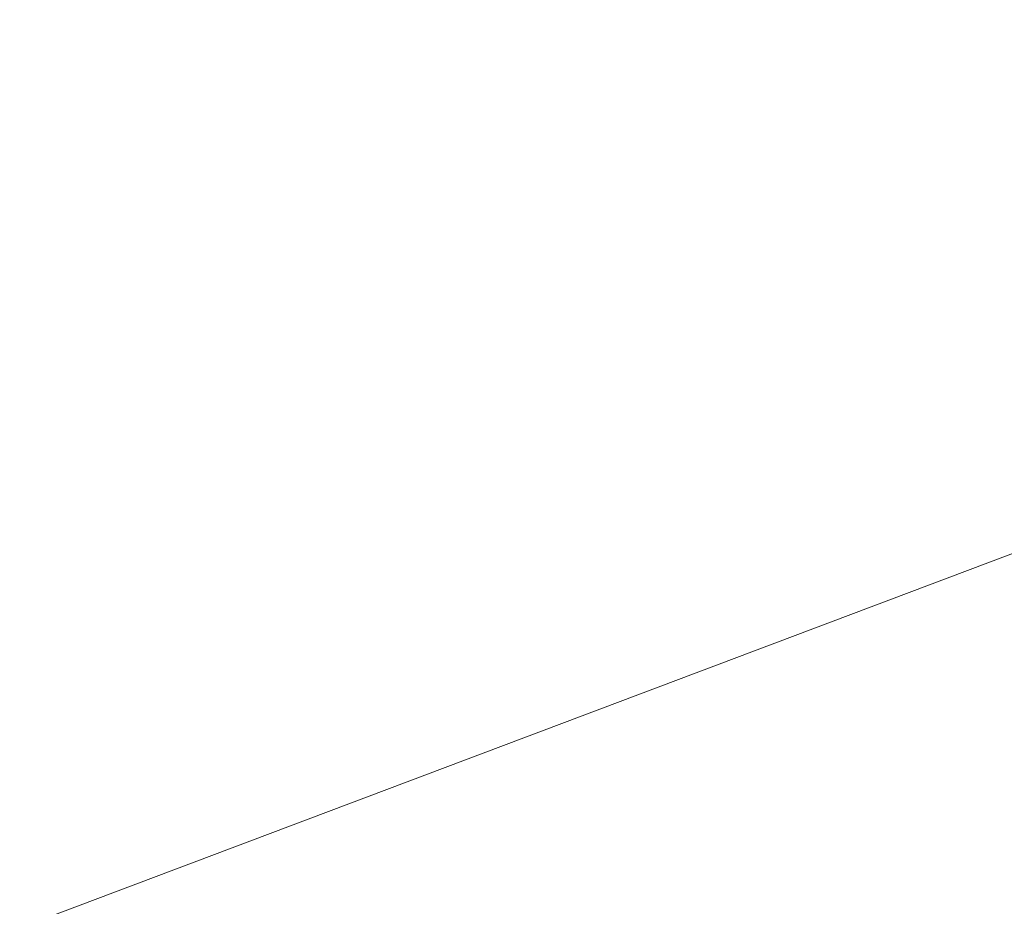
# Model space of a CAD drawing. Extents: x 1620613 to 1693141, y 557269 to 607790.
# Tile 968 of 1056: x 1620887.19 to 1620888.47, y 607298.59 to 607299.75. Entities that reach past the tile are written whole.
import ezdxf

# ---------------------------------------------------------------- set-up
doc = ezdxf.new("R2010")
doc.units = 0
doc.header["$LTSCALE"] = 10
doc.header["$MEASUREMENT"] = 0
doc.linetypes.add('DGN Style 2', pattern=[7.346996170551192, 4.408197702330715, -2.938798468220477])
doc.linetypes.add('DGN Style 3', pattern=[10.28579463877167, 7.346996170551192, -2.938798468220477])
doc.layers.add('DT_X_Contour_Minor', color=136, linetype='DGN Style 3', lineweight=0)
doc.layers.add('SV_X_Top_of_Bank', color=97, linetype='DGN Style 2', lineweight=0)

# ---------------------------------------------------------------- blocks, each defined once
blk = doc.blocks.new('*U1004')
at = {"layer": 'DT_X_Contour_Minor', "transparency": 33554559, "elevation": 3.000041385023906, "flags": 128}
blk.add_lwpolyline([(26.20711759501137, 13.9188573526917), (25.68069713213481, 15.10926152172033), (25.39834866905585, 15.29238694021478), (24.7769120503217, 15.33158998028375), (23.8163872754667, 15.22687064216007), (22.51677434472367, 14.97822892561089), (18.59902232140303, 14.12328784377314), (17.16249383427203, 13.76368026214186), (15.79122239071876, 13.32606332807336), (14.48520799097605, 12.81043704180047), (13.2444506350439, 12.21680140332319), (10.02277374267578, 10.52976056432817), (8.621341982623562, 9.874582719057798), (6.833304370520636, 9.174329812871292), (4.658660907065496, 8.429001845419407), (2.09741159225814, 7.638598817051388), (-5.248061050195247, 5.470757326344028), (-7.666497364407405, 4.756753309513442), (-9.412701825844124, 4.240622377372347), (-10.48667443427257, 3.922364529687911), (-10.88841518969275, 3.80197976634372), (-11.19466439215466, 3.701888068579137), (-12.27551514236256, 2.881237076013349), (-12.48074789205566, 2.725824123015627), (-12.63322439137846, 2.611292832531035), (-12.73294463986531, 2.537643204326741), (-12.77990863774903, 2.504875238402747), (-12.83480429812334, 2.472002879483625), (-13.21192511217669, 2.193261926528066), (-14.30211580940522, 1.381693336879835), (-16.10537638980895, 0.0372971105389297), (-18.62170685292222, -1.839926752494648), (-26.28268126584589, -7.556293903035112), (-28.801561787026, -9.434146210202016), (-30.61247253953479, -10.78042776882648), (-31.71541352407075, -11.59513857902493), (-32.11038474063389, -11.87827864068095), (-32.41258847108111, -12.00623962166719), (-32.82736367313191, -12.18186631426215), (-33.52830951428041, -12.47866515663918), (-33.7916206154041, -12.62754106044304), (-34.05584453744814, -12.8515696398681), (-34.32098128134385, -13.15075089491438), (-34.58703084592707, -13.52508482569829), (-35.29771344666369, -14.62351220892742), (-35.60190984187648, -15.03379258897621), (-35.98148707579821, -15.44081319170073), (-36.43644514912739, -15.84457401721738), (-36.96678406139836, -16.24507506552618), (-38.48152894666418, -17.30873149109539), (-39.09567329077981, -17.74804835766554), (-39.80204765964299, -18.26825663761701), (-40.60065205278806, -18.86935633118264), (-41.49148647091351, -19.55134743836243), (-43.99001828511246, -21.47784560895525), (-44.82986309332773, -22.10656410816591), (-45.47549865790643, -22.54784597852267), (-45.92692497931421, -22.80169121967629), (-46.18414205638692, -22.86809983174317), (-46.93133351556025, -22.74065455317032), (-46.87540182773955, -22.50556992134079), (-46.87657937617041, -22.45050570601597), (-46.90408274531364, -22.38606361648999), (-46.95791193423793, -22.31224365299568), (-47.03806694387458, -22.22904581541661), (-47.28691472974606, -21.99468108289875), (-47.37952144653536, -21.91073583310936), (-47.47070575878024, -21.83467363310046), (-47.56046766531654, -21.76649448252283), (-47.64880716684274, -21.70619838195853), (-47.88248263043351, -21.55591951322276), (-47.99218606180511, -21.52181250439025), (-48.14603975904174, -21.532200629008), (-48.34404372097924, -21.58708388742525), (-48.58619794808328, -21.68646227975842), (-49.29080957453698, -22.01079817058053), (-49.51283006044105, -22.11153352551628), (-49.65043279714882, -22.1704876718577), (-49.70361778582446, -22.18766060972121), (-49.67238502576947, -22.1630523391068), (-49.47654066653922, -22.04172200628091), (-49.43796392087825, -22.01434389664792), (-49.4691169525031, -22.02320731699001), (-49.56999976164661, -22.06831226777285), (-49.74061234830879, -22.1496587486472), (-50.28855228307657, -22.41490473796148), (-50.49733597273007, -22.51602385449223), (-50.71273209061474, -22.62044671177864), (-50.93474063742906, -22.72817331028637), (-51.16336161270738, -22.83920364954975), (-51.78183411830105, -23.13968954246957), (-51.98506035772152, -23.23719365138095), (-52.13088469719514, -23.30434155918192), (-52.21930713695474, -23.34113326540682), (-52.25032767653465, -23.34756877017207), (-52.25651324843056, -23.32425518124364), (-52.28779435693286, -23.33002689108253), (-52.37699850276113, -23.36482721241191), (-52.52412568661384, -23.42865614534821), (-52.72917590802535, -23.5215136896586), (-53.3532072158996, -23.80783862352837), (-53.61483403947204, -23.93020980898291), (-53.93169102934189, -24.08257966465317), (-54.30377818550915, -24.26494819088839), (-54.73109550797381, -24.47731538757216), (-55.94424858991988, -25.08362613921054), (-56.35287843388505, -25.28764043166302), (-56.66890315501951, -25.44495024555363), (-56.89232275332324, -25.55555558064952), (-57.02313722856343, -25.61945643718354), (-57.24850233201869, -25.72758608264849), (-57.36722991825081, -25.78341628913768), (-57.55438884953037, -25.86980967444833), (-57.80997912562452, -25.98676623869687), (-58.13400074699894, -26.13428598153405), (-59.08930019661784, -26.56842286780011), (-59.71904909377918, -26.85193426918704), (-60.89182119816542, -27.37686580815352), (-62.60761650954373, -28.14321748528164), (-64.86643502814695, -29.15098929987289), (-71.61398201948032, -32.16027432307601), (-73.87920481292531, -33.17077533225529), (-75.61421294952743, -33.94531459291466), (-76.81900642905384, -34.48389210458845), (-77.49358525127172, -34.78650786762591), (-78.58550923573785, -35.27886757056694), (-79.0391698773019, -35.48354689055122), (-79.58120881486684, -35.72831507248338), (-80.21162604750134, -36.01317211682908), (-80.93042157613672, -36.33811802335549), (-82.96504737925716, -37.25809225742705), (-83.95025415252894, -37.70159175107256), (-85.3799051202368, -38.34210955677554), (-87.25400028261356, -39.17964567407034), (-89.57253963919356, -40.21420010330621), (-96.34790351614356, -43.23570299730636), (-98.63987458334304, -44.25741981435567), (-100.4342648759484, -45.05644309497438), (-101.7310743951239, -45.6327728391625), (-102.5303031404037, -45.98640904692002), (-103.9981387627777, -46.63251421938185), (-104.5872551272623, -46.89245132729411), (-105.2537275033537, -47.1876837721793), (-105.9975558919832, -47.51821155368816), (-106.8187402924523, -47.88403467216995), (-109.1117067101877, -48.90662343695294), (-109.9480330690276, -49.28085002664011), (-110.7372873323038, -49.63658822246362), (-111.4794694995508, -49.97383802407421), (-112.1745795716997, -50.29259943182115), (-113.9654436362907, -51.11797866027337), (-114.5880840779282, -51.40362457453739), (-115.1128573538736, -51.64152789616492), (-115.5397634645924, -51.83168862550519), (-115.8688024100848, -51.97410676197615), (-116.6157500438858, -52.29023166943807), (-116.8611289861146, -52.39441334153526), (-117.0370550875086, -52.46986467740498), (-117.1435283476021, -52.51658567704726), (-117.1805487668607, -52.53457634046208), (-117.1866660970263, -52.54424432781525), (-117.2169642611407, -52.55972040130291), (-117.3032707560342, -52.59889763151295), (-117.445585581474, -52.66177601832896), (-117.6439087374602, -52.74835556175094), (-118.2474482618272, -53.01083588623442), (-118.4506046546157, -53.09921977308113), (-118.6074191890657, -53.16751119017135), (-118.7178918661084, -53.21571013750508), (-118.7820226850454, -53.24381661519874), (-118.8912490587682, -53.29197726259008), (-118.9430718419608, -53.31641530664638), (-119.0166204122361, -53.35360895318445), (-119.1118947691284, -53.40355820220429), (-119.2288949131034, -53.46626305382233), (-119.5698630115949, -53.65048346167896), (-119.70443662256, -53.72351004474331), (-119.8524313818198, -53.80442448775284), (-120.0138472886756, -53.89322679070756), (-120.1886843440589, -53.98991695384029), (-121.0359066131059, -54.45954272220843), (-120.8643758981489, -54.9459662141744), (-120.8282876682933, -55.04677970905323), (-120.7935361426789, -55.14075298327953), (-120.7601213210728, -55.22788603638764), (-120.7280432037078, -55.30817886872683), (-120.5814642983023, -55.66691823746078), (-120.5244335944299, -55.74748260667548), (-120.5221904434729, -55.76620428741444), (-120.5399027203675, -55.78784174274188), (-120.5775704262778, -55.81239497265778), (-120.6351935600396, -55.83986397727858), (-120.8154624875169, -55.91700235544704), (-120.9170570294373, -55.96517108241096), (-121.0866389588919, -56.05182347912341), (-121.3242082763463, -56.17695954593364), (-121.6297649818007, -56.34057928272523), (-123.2143335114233, -57.19393328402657), (-124.2521859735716, -57.97996593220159), (-124.4830878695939, -58.15246265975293), (-124.7309996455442, -58.33308170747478), (-124.9959213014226, -58.52182307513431), (-125.277852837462, -58.71868676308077), (-126.0523501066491, -59.25448635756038), (-126.3350750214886, -59.46089010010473), (-126.6023768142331, -59.67825163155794), (-126.8542554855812, -59.90657095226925), (-127.0907110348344, -60.14584806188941), (-127.7006950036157, -60.79853073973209), (-127.9165252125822, -61.01698211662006), (-128.1065278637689, -61.18282423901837), (-128.2707029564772, -61.29605710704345), (-128.4090504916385, -61.35668072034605), (-128.7435405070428, -61.44819801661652), (-129.2785413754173, -61.64897582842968), (-130.6326764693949, -62.18267129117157), (-132.805945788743, -63.04928440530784), (-135.7983493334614, -64.24881517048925), (-144.87027108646, -67.89145407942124), (-147.8506215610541, -69.08828821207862), (-149.9877316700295, -69.94681142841), (-151.2816014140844, -70.46702372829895), (-151.7322307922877, -70.64892511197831), (-151.8095886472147, -70.68291424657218), (-151.8377824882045, -70.69583529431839), (-151.8643456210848, -70.70910658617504), (-151.8892780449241, -70.72272812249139), (-151.9125797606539, -70.73669990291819), (-151.9725433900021, -70.77442497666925), (-151.9933014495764, -70.78720876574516), (-152.0106029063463, -70.7972663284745), (-152.0244477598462, -70.80459766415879), (-152.0348360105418, -70.80920277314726), (-152.0579292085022, -70.81784809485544), (-152.1847977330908, -70.86783607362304), (-152.5480834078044, -71.01131601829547), (-153.1477862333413, -71.24828792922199), (-153.9839062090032, -71.57875180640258), (-158.4374394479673, -73.33906448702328), (-165.267651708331, -78.23188970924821), (-166.5697526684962, -79.15484386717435), (-167.548821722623, -79.82678124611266), (-168.2048588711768, -80.24770184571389), (-168.5378641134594, -80.41760566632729), (-168.9951688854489, -80.53599348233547), (-169.1640747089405, -80.58744008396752), (-169.32781360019, -80.6529890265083), (-169.4863855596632, -80.73264031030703), (-169.6397905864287, -80.82639393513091), (-170.0419814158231, -81.0952067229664), (-170.3488064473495, -81.18950923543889), (-170.9676384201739, -81.270807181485), (-171.898477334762, -81.3391005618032), (-173.1413231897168, -81.39438937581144), (-179.6692867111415, -81.62205985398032), (-184.4929795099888, -83.31757467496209), (-185.5406734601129, -83.71385566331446), (-186.6164583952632, -84.17604941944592), (-187.7203343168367, -84.70415594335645), (-188.8523012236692, -85.29817523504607), (-191.9083342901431, -86.97011036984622), (-192.9309267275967, -87.52618756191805), (-193.7066792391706, -87.94046778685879), (-194.2355918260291, -88.21295104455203), (-194.5176644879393, -88.3436373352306), (-195.2580437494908, -88.62264710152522), (-195.4479126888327, -88.79462993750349), (-194.6703188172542, -89.77730286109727), (-192.2561647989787, -92.65161470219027), (-188.2054506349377, -97.41756546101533), (-182.5181763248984, -104.0751551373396), (-165.1700313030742, -124.350912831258), (-160.4049457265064, -130.3784305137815), (-159.1207977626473, -133.2541652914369), (-161.3175874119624, -132.9781171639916), (-166.9953146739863, -129.5502861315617), (-186.7771708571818, -116.2070261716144), (-193.3625494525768, -111.7809091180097), (-198.2822931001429, -108.5100029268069), (-201.5364018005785, -106.3943075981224), (-203.124875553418, -105.4338231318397), (-206.6512715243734, -103.6470543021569)], dxfattribs=at)

msp = doc.modelspace()

# ---------------------------------------------------------------- linework, layer by layer
at = {"layer": 'SV_X_Top_of_Bank', "extrusion": (0.007114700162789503, -0.05176716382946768, 0.9986338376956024), "elevation": -18855.21206843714, "flags": 128}
msp.add_lwpolyline([(1688341.399474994, 380495.2335694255), (1688359.531308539, 380495.7043637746), (1688370.463455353, 380498.0725351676), (1688395.572580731, 380506.740670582), (1688420.940108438, 380511.7574321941), (1688444.138128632, 380518.355338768), (1688467.22231404, 380528.7305743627), (1688491.262317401, 380540.2151339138), (1688508.535586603, 380545.2887184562), (1688513.5223003, 380548.4010002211), (1688516.051220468, 380548.1495454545), (1688520.39603739, 380549.3039635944), (1688525.368929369, 380551.0706712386)], dxfattribs=at)
at = {"layer": 'SV_X_Top_of_Bank', "extrusion": (0.04489057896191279, -0.1067836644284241, 0.9932683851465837), "elevation": 8952.639644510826, "flags": 128}
msp.add_lwpolyline([(1729619.200279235, -67683.47041249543), (1729610.048117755, -67689.2494116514), (1729593.286163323, -67692.1110974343), (1729566.643396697, -67690.50938442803), (1729551.852254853, -67691.88192179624), (1729536.554039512, -67691.83763185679), (1729515.835796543, -67695.68964613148), (1729501.149706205, -67697.72199223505), (1729469.279658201, -67698.3224800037)], dxfattribs=at)
at = {"layer": 'SV_X_Top_of_Bank', "extrusion": (0.168901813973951, -0.4467975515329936, 0.8785465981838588), "elevation": 3356.978483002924, "flags": 128}
msp.add_lwpolyline([(1730947.770607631, -3965.265990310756), (1730946.805849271, -3964.96904812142), (1730946.663359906, -3964.804005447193), (1730941.67030618, -3965.055207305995), (1730939.350192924, -3965.361981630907), (1730937.749893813, -3967.172645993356), (1730926.574366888, -3968.532772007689), (1730874.446998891, -3968.466137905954), (1730864.586120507, -3969.339779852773), (1730855.732144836, -3969.748913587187), (1730845.815665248, -3968.420788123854), (1730844.088985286, -3969.592587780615), (1730838.536446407, -3969.077424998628), (1730833.231231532, -3969.713117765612)], dxfattribs=at)

# ---------------------------------------------------------------- block references
at = {"layer": 'DT_X_Contour_Minor', "transparency": 33554559}
msp.add_blockref('*U1004', (1621028.060791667, 607365.3311666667, 1050.599958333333), dxfattribs=at)

doc.saveas('drawing.dxf')
